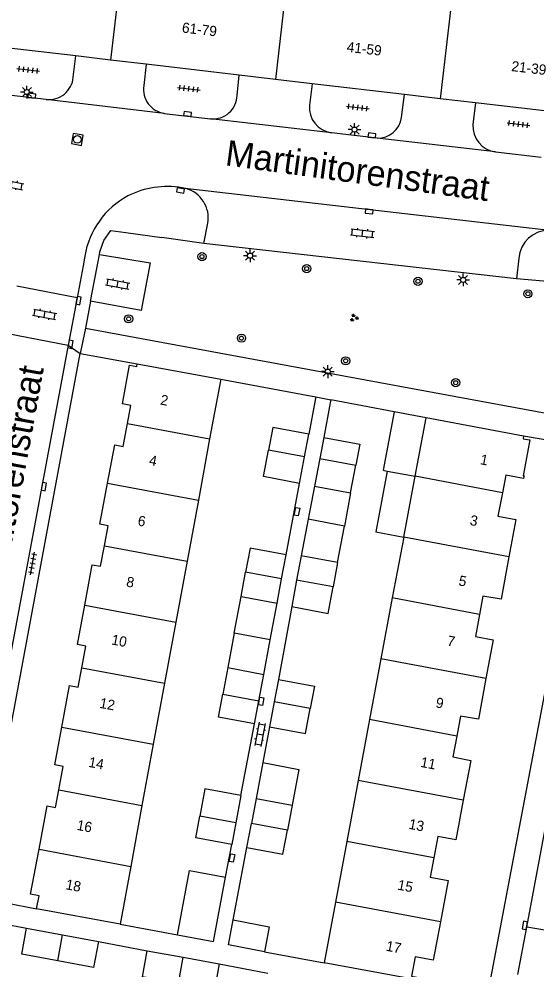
# Model space of a CAD drawing. Extents: x 131000 to 133014, y 396499 to 399001.
# Drawn here: x 131567.4 to 131618.1, y 397286.7 to 397379.7 of the extents above; entities that cross this region are included whole.
import ezdxf

# ---------------------------------------------------------------- set-up
doc = ezdxf.new("R2010")
doc.units = 0
for name, color, linetype in [('gg-afsc-erfafscheiding', 7, 'Continuous'), ('gg-afsc-muur', 7, 'Continuous'), ('gg-anno-huisnummerreeks BGT', 7, 'Continuous'), ('gg-anno-openbare ruimte label', 7, 'Continuous'), ('gg-bbg-bijgebouw', 7, 'Continuous'), ('gg-bbg-gedigitaliseerde bijgebouw', 7, 'Continuous'), ('gg-bbg-hoofdgebouw', 7, 'Continuous'), ('gg-bbg-luifel en loopbrug', 7, 'Continuous'), ('gg-bbg-tussenscheiding', 7, 'Continuous'), ('gg-knt-verharding', 7, 'Continuous'), ('gg-knt-verharding nz', 7, 'Continuous'), ('gt-grn-weggrens', 7, 'Continuous'), ('gt-symb-boom', 7, 'Continuous'), ('gt-symb-groenvak', 7, 'Continuous'), ('gt-symb-klinker verharding', 7, 'Continuous'), ('gt-symb-kolk', 7, 'Continuous'), ('gt-symb-kolk center center', 7, 'Continuous'), ('gt-symb-lichtmast', 7, 'Continuous'), ('gt-symb-rioolschacht', 7, 'Continuous'), ('gt-symb-tegel verharding', 7, 'Continuous')]:
    doc.layers.add(name, color=color, linetype=linetype)

# ---------------------------------------------------------------- blocks, each defined once
blk = doc.blocks.new('gt0-TEG1')
at = {"layer": 'gt-symb-tegel verharding'}
for p, q in [((-1.125, 0), (1.125, 0)), ((-0.9, -0.25), (-0.9, 0.25)), ((-0.45, -0.25), (-0.45, 0.25)), ((0, -0.25), (0, 0.25)), ((0.45, -0.25), (0.45, 0.25)), ((0.9, -0.25), (0.9, 0.25))]:
    blk.add_line(p, q, dxfattribs=at)
blk = doc.blocks.new('gt0-BOOM')
at = {"layer": 'gt-symb-boom'}
for radius in [0.4, 0.2]:
    blk.add_circle((0, 0), radius, dxfattribs=at)
blk = doc.blocks.new('gt0-LMAST')
at = {"layer": 'gt-symb-lichtmast'}
for p, q in [((-0.182, 0.173), (-0.447, 0.438)), ((-0.005, 0.246), (-0.005, 0.621)), ((0.172, 0.173), (0.437, 0.438)), ((-0.255, -0.004), (-0.63, -0.004)), ((-0.182, -0.181), (-0.447, -0.446)), ((-0.005, -0.254), (-0.005, -0.629)), ((0.437, -0.446), (0.172, -0.181)), ((0.245, -0.004), (0.62, -0.004))]:
    blk.add_line(p, q, dxfattribs=at)
blk.add_circle((-0.005, -0.004), 0.25, dxfattribs=at)
blk = doc.blocks.new('gt0-KOLK')
at = {"layer": 'gt-symb-kolk'}
blk.add_lwpolyline([(0, 0), (0.375, 0), (0.375, 0.4), (-0.375, 0.4), (-0.375, 0), (0, 0)], dxfattribs=at)
blk = doc.blocks.new('gt0-KOLKCC')
at = {"layer": 'gt-symb-kolk center center'}
blk.add_lwpolyline([(-0.375, 0.2), (0.375, 0.2), (0.375, -0.2), (-0.375, -0.2)], close=True, dxfattribs=at)
blk = doc.blocks.new('gt0-GRVAK')
at = {"layer": 'gt-symb-groenvak'}
for p, q in [((-0.11, 0.189), (-0.228, 0.24)), ((-0.182, 0.153), (0.088, 0.153)), ((-0.091, 0.211), (-0.156, 0.322)), ((-0.047, 0.214), (-0.047, 0.393)), ((-0.004, 0.211), (0.061, 0.322)), ((0.015, 0.189), (0.133, 0.24)), ((0.262, -0.052), (0.197, 0.059)), ((0.305, -0.049), (0.305, 0.13)), ((0.349, -0.052), (0.414, 0.059)), ((-0.245, -0.228), (-0.363, -0.177)), ((-0.318, -0.264), (-0.047, -0.264)), ((-0.226, -0.206), (-0.291, -0.095)), ((-0.183, -0.203), (-0.183, -0.024)), ((-0.139, -0.206), (-0.074, -0.095)), ((-0.12, -0.228), (-0.002, -0.177)), ((0.243, -0.074), (0.125, -0.023)), ((0.17, -0.11), (0.441, -0.11)), ((0.368, -0.074), (0.486, -0.023))]:
    blk.add_line(p, q, dxfattribs=at)
blk = doc.blocks.new('gt0-KL1')
at = {"layer": 'gt-symb-klinker verharding'}
for p, q in [((-1.15, 0.3), (1.15, 0.3)), ((-1, -0.3), (-1, 0.3)), ((-0.5, 0.3), (-0.5, 0.45)), ((0, -0.3), (0, 0.3)), ((0.5, 0.3), (0.5, 0.45)), ((1, -0.3), (1, 0.3)), ((-1.15, -0.3), (1.15, -0.3)), ((-0.5, -0.45), (-0.5, -0.3)), ((0.5, -0.45), (0.5, -0.3))]:
    blk.add_line(p, q, dxfattribs=at)
blk = doc.blocks.new('gt0-RS')
at = {"layer": 'gt-symb-rioolschacht'}
blk.add_lwpolyline([(-0.5, -0.5), (0.5, -0.5), (0.5, 0.5), (-0.5, 0.5)], close=True, dxfattribs=at)
blk.add_circle((0, 0), 0.375, dxfattribs=at)

msp = doc.modelspace()

# ---------------------------------------------------------------- linework, layer by layer
at = {"layer": 'gg-afsc-erfafscheiding'}
for p, q in [((131596.411, 397342.405), (131595.774, 397339.066)), ((131597.869, 397342.126), (131597.242, 397338.741)), ((131593.557, 397327.245), (131594.87, 397334.247)), ((131594.119, 397322.175), (131592.805, 397315.025)), ((131589.135, 397303.665), (131590.451, 397310.682)), ((131591.926, 397310.397), (131591.272, 397306.892)), ((131587.634, 397295.664), (131588.233, 397298.857)), ((131588.387, 397291.474), (131589.718, 397298.581)), ((131577.29, 397291.07), (131582.922, 397290.014)), ((131575.17, 397289.38), (131579.964, 397288.466)), ((131591.457, 397288.366), (131597.287, 397287.274)), ((131587.014, 397287.166), (131591.757, 397286.249))]:
    msp.add_line(p, q, dxfattribs=at)
at = {"layer": 'gg-afsc-muur'}
for p, q in [((131587.15, 397344.45), (131596.469, 397342.72)), ((131596.469, 397342.72), (131596.411, 397342.405)), ((131597.929, 397342.44), (131597.869, 397342.126)), ((131604.132, 397341.251), (131597.929, 397342.44)), ((131565.751, 397291.125), (131568.12, 397290.68))]:
    msp.add_line(p, q, dxfattribs=at)
at = {"layer": 'gg-bbg-bijgebouw'}
for p, q in [((131595.774, 397339.066), (131592.25, 397339.721)), ((131595.359, 397336.852), (131595.774, 397339.066)), ((131597.242, 397338.741), (131596.858, 397336.702)), ((131597.242, 397338.741), (131600.77, 397338.077)), ((131594.87, 397334.247), (131595.359, 397336.852)), ((131596.858, 397336.702), (131596.346, 397333.98)), ((131593.116, 397324.894), (131593.557, 397327.245)), ((131594.588, 397324.778), (131594.119, 397322.175)), ((131592.805, 397315.025), (131592.393, 397312.858)), ((131590.451, 397310.682), (131590.873, 397312.936)), ((131592.393, 397312.858), (131591.926, 397310.397)), ((131589.135, 397303.665), (131588.631, 397300.977)), ((131590.617, 397303.387), (131590.159, 397300.936)), ((131588.631, 397300.977), (131588.233, 397298.857)), ((131589.718, 397298.581), (131590.159, 397300.936)), ((131568.12, 397290.68), (131571.641, 397290.031)), ((131571.641, 397290.031), (131575.17, 397289.38))]:
    msp.add_line(p, q, dxfattribs=at)
for points in [[(131582.922, 397290.014), (131586.45, 397289.352), (131587.634, 397295.664)], [(131591.457, 397288.366), (131587.928, 397289.027), (131588.387, 397291.474)], [(131571.181, 397287.475), (131567.66, 397288.12), (131568.12, 397290.68)], [(131575.17, 397289.38), (131574.7, 397286.83), (131571.181, 397287.475)]]:
    msp.add_lwpolyline(points, dxfattribs=at)
at = {"layer": 'gg-bbg-gedigitaliseerde bijgebouw'}
for p, q in [((131592.25, 397339.721), (131591.836, 397337.514)), ((131600.77, 397338.077), (131600.388, 397336.039)), ((131599.878, 397333.318), (131600.388, 397336.039)), ((131596.346, 397333.98), (131599.878, 397333.318)), ((131595.032, 397327.147), (131594.588, 397324.778)), ((131598.599, 397326.482), (131595.032, 397327.147)), ((131598.599, 397326.482), (131598.153, 397324.108)), ((131589.146, 397323.179), (131589.592, 397325.556)), ((131592.67, 397322.518), (131593.116, 397324.894)), ((131589.146, 397323.179), (131592.67, 397322.518)), ((131587.837, 397316.202), (131587.348, 397313.599)), ((131587.837, 397316.202), (131591.361, 397315.54)), ((131590.873, 397312.936), (131591.361, 397315.54)), ((131590.617, 397303.387), (131594.147, 397302.726)), ((131594.147, 397302.726), (131593.688, 397300.273)), ((131579.964, 397288.466), (131583.485, 397287.817)), ((131583.485, 397287.817), (131587.014, 397287.166))]:
    msp.add_line(p, q, dxfattribs=at)
for points in [[(131594.87, 397334.247), (131591.347, 397334.907), (131591.836, 397337.514)], [(131593.557, 397327.245), (131590.033, 397327.905), (131589.592, 397325.556)], [(131594.119, 397322.175), (131597.666, 397321.51), (131598.153, 397324.108)], [(131592.805, 397315.025), (131596.328, 397314.365), (131595.921, 397312.195)], [(131590.451, 397310.682), (131586.925, 397311.343), (131587.348, 397313.599)], [(131591.926, 397310.397), (131595.46, 397309.735), (131595.921, 397312.195)], [(131589.135, 397303.665), (131585.608, 397304.326), (131585.104, 397301.64)], [(131588.233, 397298.857), (131584.705, 397299.518), (131585.104, 397301.64)], [(131589.718, 397298.581), (131593.247, 397297.92), (131593.688, 397300.273)], [(131582.922, 397290.014), (131584.106, 397296.325), (131587.634, 397295.664)], [(131588.387, 397291.474), (131591.915, 397290.813), (131591.457, 397288.366)], [(131583.025, 397285.261), (131579.504, 397285.906), (131579.964, 397288.466)], [(131587.014, 397287.166), (131586.544, 397284.616), (131583.025, 397285.261)]]:
    msp.add_lwpolyline(points, dxfattribs=at)
at = {"layer": 'gg-bbg-hoofdgebouw'}
for p, q in [((131572.974, 397376.122), (131563.974, 397377.176)), ((131576.372, 397375.724), (131572.974, 397376.122)), ((131579.858, 397375.315), (131576.372, 397375.724)), ((131588.973, 397374.247), (131579.858, 397375.315)), ((131592.507, 397373.833), (131588.973, 397374.247)), ((131596.124, 397373.409), (131592.507, 397373.833)), ((131605.155, 397372.35), (131596.124, 397373.409)), ((131608.643, 397371.941), (131605.155, 397372.35)), ((131612.109, 397371.535), (131608.643, 397371.941)), ((131621.173, 397370.473), (131612.109, 397371.535)), ((131578.97, 397345.96), (131587.15, 397344.45)), ((131587.15, 397344.45), (131586.069, 397338.598)), ((131606.192, 397334.943), (131607.264, 397340.664)), ((131616.83, 397338.87), (131607.264, 397340.664)), ((131586.069, 397338.598), (131584.964, 397332.616)), ((131616.83, 397338.87), (131616.783, 397338.624)), ((131605.076, 397328.986), (131606.192, 397334.943)), ((131584.964, 397332.616), (131583.859, 397326.634)), ((131605.076, 397328.986), (131603.962, 397323.024)), ((131583.859, 397326.634), (131582.754, 397320.651)), ((131603.962, 397323.024), (131602.849, 397317.064)), ((131582.754, 397320.651), (131581.649, 397314.67)), ((131602.849, 397317.064), (131601.736, 397311.102)), ((131581.649, 397314.67), (131580.544, 397308.687)), ((131601.736, 397311.102), (131600.628, 397305.139)), ((131580.544, 397308.687), (131579.439, 397302.705)), ((131600.628, 397305.139), (131599.511, 397299.178)), ((131579.439, 397302.705), (131578.334, 397296.723)), ((131599.511, 397299.178), (131598.394, 397293.217)), ((131578.334, 397296.723), (131577.29, 397291.07)), ((131598.394, 397293.217), (131597.287, 397287.274)), ((131577.29, 397291.07), (131569.12, 397292.58)), ((131606.68, 397285.53), (131597.287, 397287.274))]:
    msp.add_line(p, q, dxfattribs=at)
for points in [[(131578.008, 397340.104), (131578.341, 397341.887), (131577.517, 397342.041), (131578.227, 397345.84), (131578.926, 397345.702), (131578.97, 397345.96)], [(131576.067, 397334.278), (131576.769, 397338.024), (131577.59, 397337.87), (131578.008, 397340.104)], [(131616.783, 397338.624), (131617.424, 397338.504), (131616.77, 397335.001), (131616.868, 397334.983), (131616.819, 397334.712), (131615.069, 397335.048), (131614.748, 397333.335)], [(131575.77, 397328.145), (131576.136, 397330.1), (131575.313, 397330.254), (131576.067, 397334.278)], [(131614.748, 397333.335), (131614.315, 397331.03), (131616.068, 397330.703), (131615.385, 397327.043)], [(131573.83, 397322.318), (131574.57, 397326.281), (131575.393, 397326.128), (131575.77, 397328.145)], [(131615.385, 397327.043), (131614.614, 397322.911), (131612.846, 397323.205), (131612.51, 397321.414)], [(131573.534, 397316.186), (131573.928, 397318.295), (131573.108, 397318.448), (131573.83, 397322.318)], [(131612.51, 397321.414), (131612.103, 397319.247), (131613.844, 397318.925), (131613.139, 397315.124)], [(131571.592, 397310.36), (131572.355, 397314.436), (131573.176, 397314.272), (131573.534, 397316.186)], [(131613.139, 397315.124), (131612.399, 397311.135), (131610.64, 397311.45), (131610.273, 397309.493)], [(131571.298, 397304.226), (131571.727, 397306.516), (131570.902, 397306.67), (131571.592, 397310.36)], [(131610.273, 397309.493), (131609.889, 397307.446), (131611.646, 397307.113), (131610.905, 397303.202)], [(131569.355, 397298.4), (131570.15, 397302.651), (131570.975, 397302.5), (131571.298, 397304.226)], [(131610.905, 397303.202), (131610.172, 397299.332), (131608.429, 397299.667), (131608.036, 397297.571)], [(131569.12, 397292.58), (131569.354, 397293.832), (131568.53, 397293.986), (131569.355, 397298.4)], [(131608.036, 397297.571), (131607.678, 397295.664), (131609.446, 397295.328), (131608.677, 397291.279)], [(131608.677, 397291.279), (131607.967, 397287.538), (131606.217, 397287.874), (131605.853, 397285.977), (131606.733, 397285.808)]]:
    msp.add_lwpolyline(points, dxfattribs=at)
at = {"layer": 'gg-bbg-luifel en loopbrug'}
for p, q in [((131607.264, 397340.664), (131604.132, 397341.251)), ((131603.459, 397335.457), (131606.192, 397334.943)), ((131596.346, 397333.98), (131595.705, 397330.734)), ((131599.878, 397333.318), (131599.272, 397330.069)), ((131595.705, 397330.734), (131595.032, 397327.147)), ((131599.272, 397330.069), (131595.705, 397330.734)), ((131598.599, 397326.482), (131599.272, 397330.069)), ((131588.472, 397319.58), (131589.146, 397323.179)), ((131591.995, 397318.921), (131592.67, 397322.518)), ((131588.472, 397319.58), (131587.837, 397316.202)), ((131591.995, 397318.921), (131588.472, 397319.58)), ((131591.361, 397315.54), (131591.995, 397318.921)), ((131591.272, 397306.892), (131590.617, 397303.387))]:
    msp.add_line(p, q, dxfattribs=at)
for points in [[(131604.132, 397341.251), (131603.064, 397335.531), (131603.459, 397335.457)], [(131603.459, 397335.457), (131602.346, 397329.495), (131605.076, 397328.986)], [(131591.272, 397306.892), (131594.804, 397306.23), (131594.147, 397302.726)]]:
    msp.add_lwpolyline(points, dxfattribs=at)
at = {"layer": 'gg-bbg-tussenscheiding'}
for p, q in [((131577.482, 397385.23), (131576.372, 397375.724)), ((131593.616, 397383.334), (131592.507, 397373.833)), ((131609.752, 397381.437), (131608.643, 397371.941)), ((131578.008, 397340.104), (131586.069, 397338.598)), ((131595.359, 397336.852), (131591.836, 397337.514)), ((131596.858, 397336.702), (131600.388, 397336.039)), ((131614.748, 397333.335), (131606.192, 397334.943)), ((131576.067, 397334.278), (131584.964, 397332.616)), ((131615.385, 397327.043), (131605.076, 397328.986)), ((131575.77, 397328.145), (131583.859, 397326.634)), ((131593.116, 397324.894), (131589.592, 397325.556)), ((131598.153, 397324.108), (131594.588, 397324.778)), ((131612.51, 397321.414), (131603.962, 397323.024)), ((131573.83, 397322.318), (131582.754, 397320.651)), ((131613.139, 397315.124), (131602.849, 397317.064)), ((131573.534, 397316.186), (131581.649, 397314.67)), ((131587.348, 397313.599), (131590.873, 397312.936)), ((131595.921, 397312.195), (131592.393, 397312.858)), ((131610.273, 397309.493), (131601.736, 397311.102)), ((131571.592, 397310.36), (131580.544, 397308.687)), ((131610.905, 397303.202), (131600.628, 397305.139)), ((131571.298, 397304.226), (131579.439, 397302.705)), ((131588.631, 397300.977), (131585.104, 397301.64)), ((131593.688, 397300.273), (131590.159, 397300.936)), ((131569.355, 397298.4), (131578.334, 397296.723)), ((131608.036, 397297.571), (131599.511, 397299.178)), ((131608.677, 397291.279), (131598.394, 397293.217)), ((131571.181, 397287.475), (131571.641, 397290.031)), ((131583.025, 397285.261), (131583.485, 397287.817))]:
    msp.add_line(p, q, dxfattribs=at)
at = {"layer": 'gg-knt-verharding'}
for p, q in [((131572.715, 397374.033), (131572.974, 397376.122)), ((131579.858, 397375.315), (131579.613, 397373.227)), ((131588.751, 397372.268), (131588.973, 397374.247)), ((131596.124, 397373.409), (131595.854, 397371.309)), ((131570.057, 397371.856), (131565.818, 397372.355)), ((131604.874, 397370.087), (131605.155, 397372.35)), ((131612.109, 397371.535), (131611.855, 397369.408)), ((131581.622, 397370.504), (131586.167, 397369.98)), ((131602.475, 397368.077), (131597.999, 397368.608)), ((131614.071, 397366.726), (131618.528, 397366.206)), ((131583.735, 397363.139), (131583.363, 397363.211)), ((131585.501, 397357.74), (131585.9, 397359.743)), ((131577.867, 397358.828), (131581.371, 397358.329)), ((131585.501, 397357.74), (131581.371, 397358.329)), ((131616.134, 397354.28), (131585.501, 397357.74)), ((131573.84, 397356.52), (131573.663, 397355.572)), ((131575.014, 397355.317), (131575.273, 397356.689)), ((131616.36, 397356.31), (131616.134, 397354.28)), ((131573.663, 397355.572), (131573.076, 397352.43)), ((131574.404, 397352.089), (131575.014, 397355.317)), ((131625.29, 397353.48), (131616.134, 397354.28)), ((131573.076, 397352.43), (131567.183, 397353.57)), ((131573.076, 397352.43), (131572.211, 397347.799)), ((131574.404, 397352.089), (131573.91, 397349.47)), ((131573.91, 397349.47), (131623.75, 397340.24)), ((131566.315, 397348.941), (131572.211, 397347.799)), ((131572.211, 397347.799), (131563.205, 397299.589)), ((131573.37, 397346.99), (131578.97, 397345.96)), ((131596.469, 397342.72), (131597.929, 397342.44)), ((131623.44, 397337.76), (131616.83, 397338.87)), ((131613.342, 397284.278), (131623.44, 397337.76)), ((131566.121, 397293.142), (131569.12, 397292.58)), ((131616.243, 397286.133), (131617.128, 397290.78)), ((131622.713, 397289.814), (131617.128, 397290.78))]:
    msp.add_line(p, q, dxfattribs=at)
for points in [[(131575.273, 397356.689), (131575.32, 397356.94), (131575.71, 397358.06), (131576.38, 397359.04), (131577.867, 397358.828)], [(131575.273, 397356.689), (131580.245, 397355.846), (131579.353, 397351.179), (131574.404, 397352.089)], [(131566.121, 397293.142), (131563.46, 397293.63), (131573.37, 397346.99)], [(131617.128, 397290.78), (131626.12, 397338.82), (131626.58, 397342.878)]]:
    msp.add_lwpolyline(points, dxfattribs=at)
for centre, radius, start, end in [((131570.3, 397374.271), 2.427, 264.2616, 354.37588), ((131581.977, 397372.869), 2.391, 171.37951, 261.4595), ((131586.416, 397372.302), 2.336, 263.89091, 359.15559), ((131598.329, 397371.072), 2.486, 174.53482, 262.37489), ((131602.53, 397370.448), 2.372, 268.67129, 351.24457), ((131614.417, 397369.268), 2.566, 176.87707, 262.2533), ((131581.913, 397354.809), 8.526, 80.20695, 116.94), ((131582.923, 397360.233), 3.017, 350.65528, 74.38094), ((131581.954, 397355.17), 8.225, 118.33297, 170.55487), ((131619.327, 397356.08), 2.976, 89.59606, 175.57055)]:
    msp.add_arc(centre, radius, start, end, dxfattribs=at)
at = {"layer": 'gg-knt-verharding nz'}
for p, q in [((131581.622, 397370.504), (131570.057, 397371.856)), ((131597.999, 397368.608), (131586.167, 397369.98)), ((131614.071, 397366.726), (131602.475, 397368.077)), ((131583.363, 397363.211), (131619.348, 397359.056))]:
    msp.add_line(p, q, dxfattribs=at)
at = {"layer": 'gt-grn-weggrens'}
for p in [(131573.91, 397349.47), (131572.211, 397347.799)]:
    msp.add_line(p, (131573.37, 397346.99), dxfattribs=at)

# ---------------------------------------------------------------- block references
at = {"layer": 'gt-symb-boom'}
for p in [(131585.313, 397356.47), (131595.579, 397355.291), (131606.483, 397354.049), (131617.245, 397352.826), (131578.139, 397350.374), (131589.184, 397348.472), (131599.392, 397346.26), (131610.176, 397344.11)]:
    msp.add_blockref('gt0-BOOM', p, dxfattribs=at)
at = {"layer": 'gt-symb-groenvak'}
msp.add_blockref('gt0-GRVAK', (131600.212, 397350.465), dxfattribs=at)
at = {"layer": 'gt-symb-klinker verharding'}
for p, rotation in [((131566.675, 397363.532), -10.950434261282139), ((131601.027, 397358.754), -6.428747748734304), ((131577.065, 397353.79), -10.433024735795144), ((131569.906, 397350.821), -10.837910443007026), ((131591.003, 397309.658), -100.07433272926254)]:
    msp.add_blockref('gt0-KL1', p, dxfattribs=dict(at, rotation=rotation))
at = {"layer": 'gt-symb-kolk'}
for p, rotation in [((131568.637, 397372.029), -5.967037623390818), ((131583.888, 397370.247), -6.6629636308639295), ((131601.942, 397368.139), -6.947410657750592), ((131583.244, 397363.14), 171.31914941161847), ((131601.712, 397361.092), 173.45090842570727), ((131573.032, 397352.196), -100.71464389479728), ((131572.233, 397347.919), -100.60205829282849), ((131569.627, 397333.969), -100.78161673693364), ((131617.136, 397290.9), 79.39794170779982)]:
    msp.add_blockref('gt0-KOLK', p, dxfattribs=dict(at, rotation=rotation))
at = {"layer": 'gt-symb-kolk center center'}
for p, rotation in [((131594.626, 397331.473), 79.41653382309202), ((131591.123, 397312.891), 79.41653382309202), ((131588.257, 397297.549), 79.41653382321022)]:
    msp.add_blockref('gt0-KOLKCC', p, dxfattribs=dict(at, rotation=rotation))
at = {"layer": 'gt-symb-lichtmast'}
for p in [(131568.168, 397372.589), (131600.265, 397368.918), (131590.028, 397356.562), (131610.905, 397354.189), (131597.647, 397345.202)]:
    msp.add_blockref('gt0-LMAST', p, dxfattribs=at)
at = {"layer": 'gt-symb-rioolschacht', "rotation": -9.556527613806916}
msp.add_blockref('gt0-RS', (131573.107, 397367.944), dxfattribs=at)
at = {"layer": 'gt-symb-tegel verharding'}
for p, rotation in [((131568.298, 397374.759), -6.662963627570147), ((131584.03, 397372.919), -6.662963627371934), ((131600.582, 397371.079), -6.662963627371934), ((131616.315, 397369.443), -6.662963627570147), ((131568.723, 397326.388), 79.51061018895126)]:
    msp.add_blockref('gt0-TEG1', p, dxfattribs=dict(at, rotation=rotation))

# ---------------------------------------------------------------- texts
at = {"layer": 'gg-anno-huisnummerreeks BGT'}
for s, rotation, p in [('61-79', 353.3, (131583.318, 397378.433)), ('41-59', 353.3, (131599.46, 397376.541)), ('21-39', 353.3, (131615.591, 397374.651)), ('2', 349.4, (131581.18, 397341.983)), ('4', 349.4, (131580.074, 397336.055)), ('1', 349.4, (131612.517, 397336.133)), ('6', 349.4, (131578.965, 397330.137)), ('3', 349.5, (131611.506, 397330.179)), ('8', 349.4, (131577.847, 397324.156)), ('5', 349.5, (131610.401, 397324.261)), ('10', 349.5, (131576.392, 397318.477)), ('7', 349.5, (131609.278, 397318.368)), ('12', 349.4, (131575.228, 397312.269)), ('9', 349.5, (131608.154, 397312.309)), ('14', 349.4, (131574.145, 397306.483)), ('11', 349.3, (131606.665, 397306.482)), ('16', 349.4, (131572.991, 397300.31)), ('13', 349.3, (131605.516, 397300.416)), ('18', 349.4, (131571.903, 397294.495)), ('15', 349.2, (131604.417, 397294.455)), ('17', 349.3, (131603.283, 397288.471))]:
    msp.add_text(s, height=1, rotation=rotation, dxfattribs=at).set_placement(p)
at = {"layer": 'gg-anno-openbare ruimte label'}
for rotation, p in [(352.2, (131587.51, 397365.425)), (79.7, (131565.176, 397319.931))]:
    msp.add_text('Martinitorenstraat', height=2.5, rotation=rotation, dxfattribs=at).set_placement(p)

doc.saveas('drawing.dxf')
